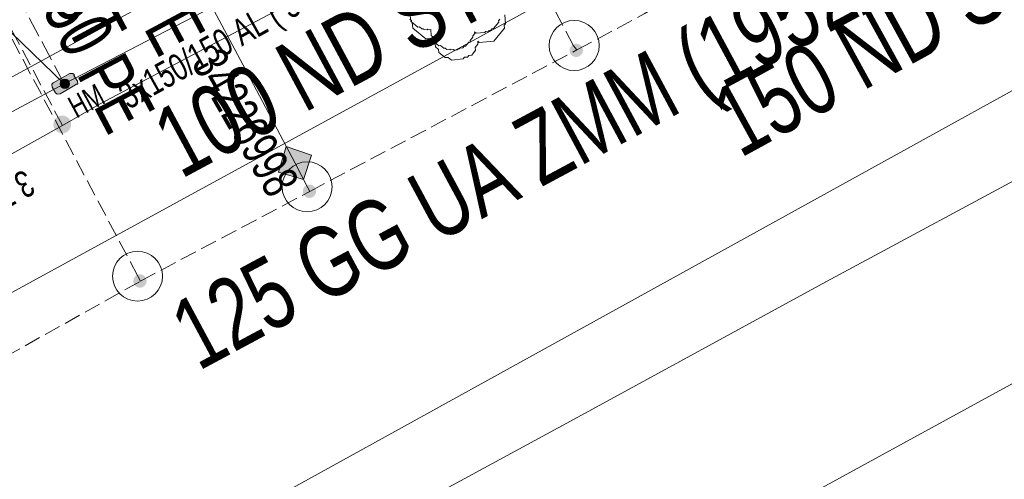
# Model space of a CAD drawing. Header units: metres. Extents: x -740 to 758, y -633 to 854.
# Tile 646 of 656: x 133 to 153, y -209 to -200. Entities that reach past the tile are written whole.
import ezdxf

# ---------------------------------------------------------------- set-up
doc = ezdxf.new("R2010")
doc.units = ezdxf.units.M
doc.header["$MEASUREMENT"] = 0
doc.linetypes.add('333_125', pattern=[0.4576, 0.3328, -0.1248])
doc.linetypes.add('416_125', pattern=[0.5408, 0.416, -0.1248])
for name, color, linetype in [('Gas.LOVION', 7, 'Continuous'), ('Gis.LOVION', 7, 'Continuous'), ('Grundkarte.LOVION', 7, 'Continuous'), ('Strom.LOVION', 7, 'Continuous'), ('StromBemass.LOVION', 7, 'Continuous'), ('Wasser.LOVION', 7, 'Continuous')]:
    doc.layers.add(name, color=color, linetype=linetype)
doc.styles.add('ERSTELLTER_STIL_1', font='arial.ttf')

msp = doc.modelspace()

# ---------------------------------------------------------------- hatches: boundary and pattern name
at = {"layer": 'Gas.LOVION', "linetype": 'Continuous', "lineweight": 13}
for points in [[(134.278, -201.814), (134.291, -201.796), (134.302, -201.777), (134.31, -201.756), (134.315, -201.735), (134.318, -201.713), (134.318, -201.691), (134.315, -201.669), (134.309, -201.648), (134.301, -201.627), (134.29, -201.608), (134.277, -201.59), (134.262, -201.574), (134.245, -201.56), (134.227, -201.548), (134.207, -201.539), (134.186, -201.532), (134.164, -201.528), (134.142, -201.527), (134.12, -201.528), (134.098, -201.533), (134.077, -201.539), (134.057, -201.549), (134.039, -201.561), (134.022, -201.575), (134.007, -201.591), (133.994, -201.609), (133.983, -201.628), (133.975, -201.649), (133.97, -201.67), (133.967, -201.692), (133.967, -201.714), (133.97, -201.736), (133.976, -201.757), (133.984, -201.778), (133.995, -201.797), (134.008, -201.815), (134.023, -201.831), (134.04, -201.845), (134.058, -201.857), (134.078, -201.866), (134.099, -201.873), (134.121, -201.877), (134.143, -201.878), (134.165, -201.877), (134.187, -201.872), (134.208, -201.865), (134.228, -201.856), (134.246, -201.844), (134.263, -201.83)], [(134.282, -201.815), (134.295, -201.797), (134.305, -201.778), (134.313, -201.757), (134.319, -201.736), (134.321, -201.714), (134.321, -201.692), (134.319, -201.67), (134.313, -201.649), (134.305, -201.628), (134.294, -201.609), (134.281, -201.591), (134.266, -201.575), (134.249, -201.561), (134.23, -201.549), (134.21, -201.54), (134.189, -201.533), (134.168, -201.529), (134.145, -201.528), (134.123, -201.529), (134.102, -201.534), (134.081, -201.541), (134.061, -201.55), (134.042, -201.562), (134.025, -201.576), (134.01, -201.592), (133.997, -201.61), (133.987, -201.629), (133.979, -201.65), (133.973, -201.671), (133.971, -201.693), (133.971, -201.715), (133.974, -201.737), (133.979, -201.759), (133.987, -201.779), (133.998, -201.798), (134.011, -201.816), (134.026, -201.832), (134.043, -201.846), (134.062, -201.858), (134.082, -201.867), (134.103, -201.874), (134.125, -201.878), (134.147, -201.879), (134.169, -201.878), (134.19, -201.874), (134.211, -201.867), (134.231, -201.857), (134.25, -201.846), (134.267, -201.831)]]:
    msp.add_hatch(color=7, dxfattribs=at).paths.add_polyline_path(points)
at = {"layer": 'Strom.LOVION', "linetype": 'Continuous', "lineweight": 13}
msp.add_hatch(color=7, dxfattribs=at).paths.add_polyline_path([(134.101, -201.092), (134.409, -200.914), (134.422, -200.898), (134.452, -200.895), (134.446, -200.836), (134.376, -200.725), (134.389, -200.709), (134.357, -200.683), (134.298, -200.688), (133.961, -200.869), (133.935, -200.901), (133.941, -200.96), (134.011, -201.071), (134.043, -201.097)])
at = {"layer": 'StromBemass.LOVION', "linetype": 'Continuous', "lineweight": 13}
msp.add_hatch(color=7, dxfattribs=at).paths.add_polyline_path([(134.27, -200.952), (134.277, -200.942), (134.283, -200.931), (134.287, -200.92), (134.29, -200.909), (134.292, -200.897), (134.292, -200.885), (134.29, -200.873), (134.287, -200.862), (134.283, -200.851), (134.277, -200.841), (134.27, -200.831), (134.262, -200.822), (134.253, -200.815), (134.243, -200.808), (134.232, -200.803), (134.22, -200.8), (134.209, -200.798), (134.197, -200.797), (134.185, -200.798), (134.173, -200.8), (134.162, -200.804), (134.151, -200.809), (134.141, -200.815), (134.132, -200.823), (134.124, -200.831), (134.117, -200.841), (134.111, -200.851), (134.107, -200.863), (134.104, -200.874), (134.103, -200.886), (134.103, -200.898), (134.104, -200.91), (134.107, -200.921), (134.112, -200.932), (134.117, -200.942), (134.125, -200.952), (134.133, -200.961), (134.142, -200.968), (134.152, -200.975), (134.163, -200.98), (134.174, -200.983), (134.186, -200.985), (134.198, -200.986), (134.209, -200.985), (134.221, -200.983), (134.232, -200.979), (134.243, -200.974), (134.253, -200.968), (134.262, -200.96)])
at = {"layer": 'Wasser.LOVION', "linetype": 'Continuous', "lineweight": 13}
for points in [[(144.525, -200.306), (144.535, -200.292), (144.543, -200.277), (144.549, -200.262), (144.553, -200.246), (144.555, -200.229), (144.555, -200.213), (144.553, -200.196), (144.548, -200.18), (144.542, -200.165), (144.534, -200.15), (144.524, -200.137), (144.513, -200.124), (144.5, -200.114), (144.486, -200.105), (144.471, -200.098), (144.455, -200.093), (144.439, -200.09), (144.422, -200.089), (144.405, -200.09), (144.389, -200.093), (144.373, -200.098), (144.358, -200.105), (144.344, -200.114), (144.331, -200.125), (144.32, -200.137), (144.31, -200.151), (144.302, -200.165), (144.296, -200.181), (144.292, -200.197), (144.29, -200.213), (144.29, -200.23), (144.292, -200.247), (144.297, -200.263), (144.303, -200.278), (144.311, -200.293), (144.321, -200.306), (144.332, -200.318), (144.345, -200.329), (144.359, -200.338), (144.374, -200.345), (144.39, -200.35), (144.406, -200.353), (144.423, -200.354), (144.439, -200.353), (144.456, -200.35), (144.472, -200.344), (144.487, -200.337), (144.501, -200.328), (144.513, -200.318)], [(144.525, -200.306), (144.535, -200.292), (144.543, -200.277), (144.549, -200.262), (144.553, -200.246), (144.555, -200.229), (144.555, -200.213), (144.553, -200.196), (144.548, -200.18), (144.542, -200.165), (144.534, -200.15), (144.524, -200.137), (144.513, -200.124), (144.5, -200.114), (144.486, -200.105), (144.471, -200.098), (144.455, -200.093), (144.439, -200.09), (144.422, -200.089), (144.405, -200.09), (144.389, -200.093), (144.373, -200.098), (144.358, -200.105), (144.344, -200.114), (144.331, -200.125), (144.32, -200.137), (144.31, -200.151), (144.302, -200.165), (144.296, -200.181), (144.292, -200.197), (144.29, -200.213), (144.29, -200.23), (144.292, -200.247), (144.297, -200.263), (144.303, -200.278), (144.311, -200.293), (144.321, -200.306), (144.332, -200.318), (144.345, -200.329), (144.359, -200.338), (144.374, -200.345), (144.39, -200.35), (144.406, -200.353), (144.423, -200.354), (144.439, -200.353), (144.456, -200.35), (144.472, -200.344), (144.487, -200.337), (144.501, -200.328), (144.513, -200.318)], [(138.466, -202.66), (138.968, -202.803), (139.127, -202.315), (138.623, -202.142)], [(139.19, -203.122), (139.2, -203.108), (139.208, -203.094), (139.214, -203.078), (139.218, -203.062), (139.22, -203.045), (139.22, -203.029), (139.218, -203.012), (139.213, -202.996), (139.207, -202.981), (139.199, -202.966), (139.189, -202.953), (139.178, -202.941), (139.165, -202.93), (139.151, -202.921), (139.136, -202.914), (139.12, -202.909), (139.104, -202.906), (139.087, -202.905), (139.071, -202.906), (139.054, -202.909), (139.039, -202.915), (139.024, -202.922), (139.01, -202.931), (138.997, -202.941), (138.985, -202.954), (138.976, -202.967), (138.968, -202.982), (138.962, -202.997), (138.958, -203.013), (138.956, -203.03), (138.956, -203.046), (138.958, -203.063), (138.962, -203.079), (138.968, -203.094), (138.976, -203.109), (138.986, -203.122), (138.997, -203.134), (139.01, -203.145), (139.024, -203.154), (139.039, -203.161), (139.055, -203.166), (139.072, -203.169), (139.088, -203.17), (139.105, -203.169), (139.121, -203.166), (139.137, -203.16), (139.152, -203.153), (139.166, -203.144), (139.179, -203.134)], [(139.189, -203.125), (139.199, -203.112), (139.207, -203.097), (139.213, -203.082), (139.217, -203.066), (139.219, -203.049), (139.219, -203.033), (139.217, -203.016), (139.213, -203), (139.206, -202.985), (139.198, -202.97), (139.189, -202.957), (139.177, -202.945), (139.164, -202.935), (139.15, -202.926), (139.135, -202.919), (139.12, -202.914), (139.103, -202.911), (139.087, -202.91), (139.07, -202.911), (139.054, -202.914), (139.038, -202.919), (139.023, -202.926), (139.01, -202.935), (138.997, -202.946), (138.986, -202.958), (138.976, -202.971), (138.968, -202.986), (138.962, -203.001), (138.958, -203.017), (138.956, -203.034), (138.956, -203.05), (138.958, -203.067), (138.962, -203.083), (138.968, -203.098), (138.976, -203.112), (138.986, -203.126), (138.997, -203.138), (139.01, -203.148), (139.024, -203.157), (139.039, -203.164), (139.055, -203.169), (139.071, -203.172), (139.088, -203.173), (139.104, -203.172), (139.121, -203.169), (139.136, -203.164), (139.151, -203.157), (139.165, -203.148), (139.178, -203.137)], [(135.8, -204.919), (135.81, -204.906), (135.817, -204.891), (135.824, -204.876), (135.828, -204.86), (135.83, -204.843), (135.83, -204.826), (135.828, -204.81), (135.823, -204.794), (135.817, -204.778), (135.809, -204.764), (135.799, -204.75), (135.788, -204.738), (135.775, -204.727), (135.761, -204.719), (135.746, -204.711), (135.73, -204.706), (135.713, -204.703), (135.697, -204.702), (135.68, -204.703), (135.664, -204.707), (135.648, -204.712), (135.633, -204.719), (135.619, -204.728), (135.606, -204.739), (135.595, -204.751), (135.585, -204.764), (135.577, -204.779), (135.571, -204.794), (135.567, -204.811), (135.565, -204.827), (135.565, -204.844), (135.567, -204.86), (135.571, -204.877), (135.577, -204.892), (135.585, -204.907), (135.595, -204.92), (135.607, -204.932), (135.619, -204.943), (135.634, -204.952), (135.649, -204.959), (135.665, -204.964), (135.681, -204.967), (135.698, -204.968), (135.714, -204.967), (135.731, -204.964), (135.746, -204.958), (135.761, -204.951), (135.776, -204.942), (135.788, -204.932)], [(135.8, -204.919), (135.81, -204.906), (135.817, -204.891), (135.824, -204.876), (135.828, -204.86), (135.83, -204.843), (135.83, -204.826), (135.828, -204.81), (135.823, -204.794), (135.817, -204.778), (135.809, -204.764), (135.799, -204.75), (135.788, -204.738), (135.775, -204.727), (135.761, -204.719), (135.746, -204.711), (135.73, -204.706), (135.713, -204.703), (135.697, -204.702), (135.68, -204.703), (135.664, -204.707), (135.648, -204.712), (135.633, -204.719), (135.619, -204.728), (135.606, -204.739), (135.595, -204.751), (135.585, -204.764), (135.577, -204.779), (135.571, -204.794), (135.567, -204.811), (135.565, -204.827), (135.565, -204.844), (135.567, -204.86), (135.571, -204.877), (135.577, -204.892), (135.585, -204.907), (135.595, -204.92), (135.607, -204.932), (135.619, -204.943), (135.634, -204.952), (135.649, -204.959), (135.665, -204.964), (135.681, -204.967), (135.698, -204.968), (135.714, -204.967), (135.731, -204.964), (135.746, -204.958), (135.761, -204.951), (135.776, -204.942), (135.788, -204.932)]]:
    msp.add_hatch(color=7, dxfattribs=at).paths.add_polyline_path(points)

# ---------------------------------------------------------------- linework, layer by layer
at = {"layer": 'Gas.LOVION', "color": 5, "linetype": 'Continuous', "lineweight": 18}
msp.add_lwpolyline([(166.784, -193.625), (158.626, -198.147), (154.364, -200.352), (134.201, -211.486), (132.021, -207.325), (130.418, -204.526), (130.113, -203.979), (134.148, -201.723), (134.904, -201.294), (139.063, -199.085), (142.828, -197.091), (148.926, -193.864), (150.912, -192.857), (152.182, -192.098), (157.696, -189.091), (162.971, -186.21), (164.375, -185.452), (165.035, -185.107), (169.512, -182.674), (174.224, -180.086), (177.957, -178.065), (180.415, -176.746), (185.326, -174.079), (185.549, -173.939)], dxfattribs=at)
at = {"layer": 'Gas.LOVION', "color": 5, "linetype": '333_125', "lineweight": 18}
msp.add_lwpolyline([(134.148, -201.723), (132.085, -197.846)], dxfattribs=at)
at = {"layer": 'Gis.LOVION', "color": 44, "linetype": 'Continuous', "lineweight": 18}
msp.add_lwpolyline([(142.896, -199.596), (142.869, -199.629), (142.872, -199.658), (142.767, -199.786), (142.737, -199.789), (142.711, -199.821), (142.682, -199.824), (142.669, -199.84), (142.61, -199.846), (142.597, -199.862), (142.421, -199.879), (142.389, -199.853), (142.392, -199.882), (142.352, -199.93), (142.355, -199.96), (142.302, -200.024), (142.305, -200.053), (142.276, -200.056), (142.21, -200.136), (142.181, -200.139), (142.154, -200.171), (142.096, -200.177), (142.082, -200.193), (142.053, -200.196), (142.04, -200.212), (141.981, -200.218), (141.965, -200.205), (141.907, -200.21), (141.891, -200.197), (141.832, -200.203), (141.8, -200.176), (141.771, -200.179), (141.706, -200.127), (141.677, -200.129), (141.629, -200.09), (141.626, -200.06), (141.562, -200.008), (141.556, -199.949), (141.524, -199.923), (141.512, -199.806), (141.454, -199.811), (141.438, -199.798), (141.379, -199.804), (141.363, -199.791), (141.334, -199.793), (141.286, -199.754), (141.256, -199.757), (141.128, -199.651), (141.125, -199.622), (141.093, -199.595)], dxfattribs=at)
at = {"layer": 'Grundkarte.LOVION', "color": 8, "linetype": 'Continuous', "lineweight": 18}
for points in [[(196.655, -183.094), (190.903, -186.228), (178.193, -193.175), (136.111, -216.205), (116.052, -227.181), (110.888, -229.991), (103.805, -216.792), (116.875, -209.603), (130.121, -202.397), (136.77, -198.762), (140.638, -196.61), (144.513, -194.517), (145.887, -193.762), (148.466, -192.328), (151.188, -190.85), (152.366, -190.203), (156.24, -188.11), (159.945, -186.092), (164.041, -183.859), (175.743, -177.484), (179.67, -175.327), (183.57, -173.202), (184.186, -172.846)], [(196.655, -183.094), (190.903, -186.228), (178.193, -193.175), (136.111, -216.205), (116.052, -227.181), (110.888, -229.991), (103.805, -216.792), (116.875, -209.603), (130.121, -202.397), (136.77, -198.762), (140.638, -196.61), (144.513, -194.517), (145.887, -193.762), (148.466, -192.328), (151.188, -190.85), (152.366, -190.203), (156.24, -188.11), (159.945, -186.092), (164.041, -183.859), (175.743, -177.484), (179.67, -175.327), (183.57, -173.202), (184.186, -172.846)], [(193.731, -180.691), (190.956, -182.233), (186.296, -184.757), (177.094, -189.795), (172.435, -192.319), (163.233, -197.357), (158.574, -199.881), (153.973, -202.4), (149.34, -204.892), (144.457, -207.557), (139.602, -210.189), (134.778, -212.848), (120.211, -220.745), (115.328, -223.409), (110.473, -226.042), (109.151, -226.733)], [(222.442, -267.881), (218.982, -266.653), (213.2, -264.647), (210.205, -263.639), (209.164, -263.268), (203.166, -264.8), (195.265, -266.814), (191.223, -267.801), (189.575, -268.169), (183.041, -272.384), (178.422, -275.318), (173.834, -278.279), (171.161, -279.959), (166.335, -270.5), (157.869, -253.742), (146.567, -234.276), (138.456, -220.232), (136.111, -216.205), (178.193, -193.175), (194.146, -222.117), (206.855, -215.17), (224.134, -205.678)], [(153.977, -193.681), (151.032, -195.299), (148.055, -196.89), (144.802, -198.686), (131.896, -205.741), (128.643, -207.537), (125.384, -209.274), (118.931, -212.801), (115.679, -214.597), (109.226, -218.124), (107.204, -219.209), (105.606, -220.104), (105.187, -220.352), (103.165, -221.436), (101.175, -222.547), (99.153, -223.631), (97.105, -224.748), (95.115, -225.859), (93.093, -226.943), (91.077, -228.086), (89.055, -229.17), (87.065, -230.281), (85.043, -231.365)]]:
    msp.add_lwpolyline(points, dxfattribs=at)
msp.add_lwpolyline([(117.533, -179.451), (123.14, -176.036), (126.682, -182.34), (127.52, -181.844), (128.459, -183.585), (129.505, -185.522), (134.074, -193.853), (135.298, -196.098), (135.686, -196.74), (136.77, -198.762), (130.121, -202.397), (121.594, -186.827), (120.839, -185.453)], close=True, dxfattribs=at)
at = {"layer": 'Grundkarte.LOVION', "color": 253, "linetype": 'Continuous', "lineweight": 18}
for points in [[(156.24, -188.11), (152.366, -190.203), (151.188, -190.85), (148.466, -192.328), (145.887, -193.762), (144.513, -194.517), (140.638, -196.61), (136.77, -198.762), (130.121, -202.397), (116.875, -209.603)], [(156.241, -232.857), (146.567, -234.276), (138.456, -220.232), (136.111, -216.205), (178.193, -193.175)], [(156.241, -232.857), (146.567, -234.276), (138.456, -220.232), (136.111, -216.205), (178.193, -193.175)]]:
    msp.add_lwpolyline(points, dxfattribs=at)
at = {"layer": 'Grundkarte.LOVION', "color": 9, "linetype": 'Continuous', "lineweight": 18}
msp.add_lwpolyline([(142.991, -199.513), (143.008, -199.689), (142.982, -199.721), (142.988, -199.78), (142.776, -200.037), (142.484, -200.065), (142.451, -200.039), (142.457, -200.097), (142.404, -200.162), (142.41, -200.22), (142.331, -200.317), (142.272, -200.322), (142.246, -200.355), (142.187, -200.36), (142.161, -200.392), (141.927, -200.415), (141.862, -200.362), (141.804, -200.368), (141.675, -200.263), (141.67, -200.204), (141.605, -200.151), (141.594, -200.034), (141.562, -200.008), (141.503, -200.013), (141.471, -199.987), (141.413, -199.993), (141.155, -199.781), (141.144, -199.664), (141.112, -199.638), (141.095, -199.462)], dxfattribs=at)
at = {"layer": 'Strom.LOVION', "color": 150, "linetype": 'Continuous', "lineweight": 18}
msp.add_lwpolyline([(108.907, -215.17), (109.441, -214.882), (111.107, -213.936), (117.293, -210.405), (120.134, -209.078), (121.171, -208.504), (123.587, -206.908), (128.002, -204.452), (133.034, -201.506), (134.185, -200.891), (137.139, -199.361), (142.581, -196.376), (147.827, -193.203), (149.888, -192.366), (151.878, -191.255), (152.84, -190.969), (155.525, -189.406), (156.045, -189.134), (155.915, -188.866)], dxfattribs=at)
at = {"layer": 'Strom.LOVION', "color": 5, "linetype": 'Continuous', "lineweight": 18}
msp.add_lwpolyline([(134.185, -200.891), (132.912, -199.656), (132.179, -198.812), (131.745, -197.997)], dxfattribs=at)
at = {"layer": 'Strom.LOVION', "color": 7, "linetype": 'Continuous', "lineweight": 13}
msp.add_lwpolyline([(134.101, -201.092), (134.043, -201.097), (134.011, -201.071), (133.941, -200.96), (133.935, -200.901), (133.961, -200.869), (134.298, -200.688), (134.357, -200.683), (134.389, -200.709), (134.376, -200.725), (134.446, -200.836), (134.452, -200.895), (134.422, -200.898), (134.409, -200.914)], close=True, dxfattribs=at)
at = {"layer": 'StromBemass.LOVION', "color": 7, "linetype": '416_125', "lineweight": 13}
msp.add_lwpolyline([(134.185, -200.891), (132.448, -197.633), (131.31, -198.232), (133.034, -201.506)], dxfattribs=at)
at = {"layer": 'StromBemass.LOVION', "color": 7, "linetype": 'Continuous', "lineweight": 13}
msp.add_circle((134.197, -200.891), 0.0946, dxfattribs=at)
at = {"layer": 'Wasser.LOVION', "color": 150, "linetype": '333_125', "lineweight": 18}
for points in [[(144.434, -200.214), (144.367, -200.132), (141.03, -193.809)], [(86.064, -232.285), (91.564, -229.294), (97.691, -225.902), (98.132, -225.726), (109.443, -219.596), (129.012, -208.594), (135.709, -204.836), (139.095, -203.042), (144.434, -200.214), (145.782, -199.492), (150.326, -196.845), (156.105, -193.975)], [(135.709, -204.836), (135.655, -204.738), (132.013, -197.867)]]:
    msp.add_lwpolyline(points, dxfattribs=at)
at = {"layer": 'Wasser.LOVION', "color": 150, "linetype": 'Continuous', "lineweight": 18}
msp.add_lwpolyline([(139.095, -203.042), (139.041, -202.944), (138.803, -202.479), (137.97, -200.906), (137.066, -199.221), (135.758, -196.718)], dxfattribs=at)
at = {"layer": 'Wasser.LOVION', "color": 7, "linetype": 'Continuous', "lineweight": 13}
msp.add_lwpolyline([(138.466, -202.66), (138.623, -202.142), (139.127, -202.315), (138.968, -202.803)], close=True, dxfattribs=at)
for centre, radius in [((144.381, -200.124), 0.501), ((139.041, -202.95), 0.5), ((135.65, -204.738), 0.5)]:
    msp.add_circle(centre, radius, dxfattribs=at)

# ---------------------------------------------------------------- texts
at = {"layer": 'Gas.LOVION', "color": 5, "linetype": 'Continuous', "lineweight": 18, "attachment_point": 7, "style": 'ERSTELLTER_STIL_1'}
for s, insert, char_height, rotation in [('{\\A1;\\W0.72101x;150 ND ST KA (1974)}', (147.905, -202.76), 1.4228, 28.7731), ('{\\A1;\\W0.72102x;100 ND ST KA (1978)}', (136.72, -203.179), 1.42278, 28.2422), ('{\\A1;\\W0.71556x;40 ST}', (133.154, -197.809), 1.06711, 298.2447)]:
    msp.add_mtext(s, dxfattribs=dict(at, insert=insert, char_height=char_height, rotation=rotation))
at = {"layer": 'Strom.LOVION', "color": 150, "linetype": 'Continuous', "lineweight": 18, "insert": (135.549, -201.554), "char_height": 0.53357, "attachment_point": 7, "rotation": 29.2443, "style": 'ERSTELLTER_STIL_1'}
msp.add_mtext('{\\A1;\\W0.70338x;3x150/150 AL ( 3.1988 ) }', dxfattribs=at)
at = {"layer": 'Strom.LOVION', "color": 7, "linetype": 'Continuous', "lineweight": 13, "insert": (134.425, -201.591), "char_height": 0.44461, "attachment_point": 7, "rotation": 28.2407, "style": 'ERSTELLTER_STIL_1'}
msp.add_mtext('{\\A1;\\W0.71560x;HM}', dxfattribs=at)
at = {"layer": 'StromBemass.LOVION', "color": 7, "linetype": 'Continuous', "lineweight": 13, "insert": (133.39, -202.585), "char_height": 0.53353, "attachment_point": 7, "rotation": 208.246, "style": 'ERSTELLTER_STIL_1'}
msp.add_mtext('{\\A1;\\W0.71559x;3.7}', dxfattribs=at)
at = {"layer": 'Wasser.LOVION', "color": 150, "linetype": 'Continuous', "lineweight": 18, "attachment_point": 7, "style": 'ERSTELLTER_STIL_1'}
for s, insert, char_height, rotation in [('{\\A1;\\W0.71855x;125 GG UA ZMM (1952/1977)}', (137.068, -207.021), 1.42278, 28.2422), ('{\\A1;\\W0.71558x;50 PE}', (134.709, -197.841), 1.06708, 298.2473), ('{\\A1;\\W0.71558x;50 PE}', (133.714, -199.391), 1.06709, 297.8589)]:
    msp.add_mtext(s, dxfattribs=dict(at, insert=insert, char_height=char_height, rotation=rotation))
at = {"layer": 'Wasser.LOVION', "color": 7, "linetype": 'Continuous', "lineweight": 13, "insert": (136.704, -200.473), "char_height": 0.71139, "attachment_point": 7, "rotation": 299.8447, "style": 'ERSTELLTER_STIL_1'}
msp.add_mtext('{\\A1;\\W0.71560x;34226998}', dxfattribs=at)

doc.saveas('drawing.dxf')
